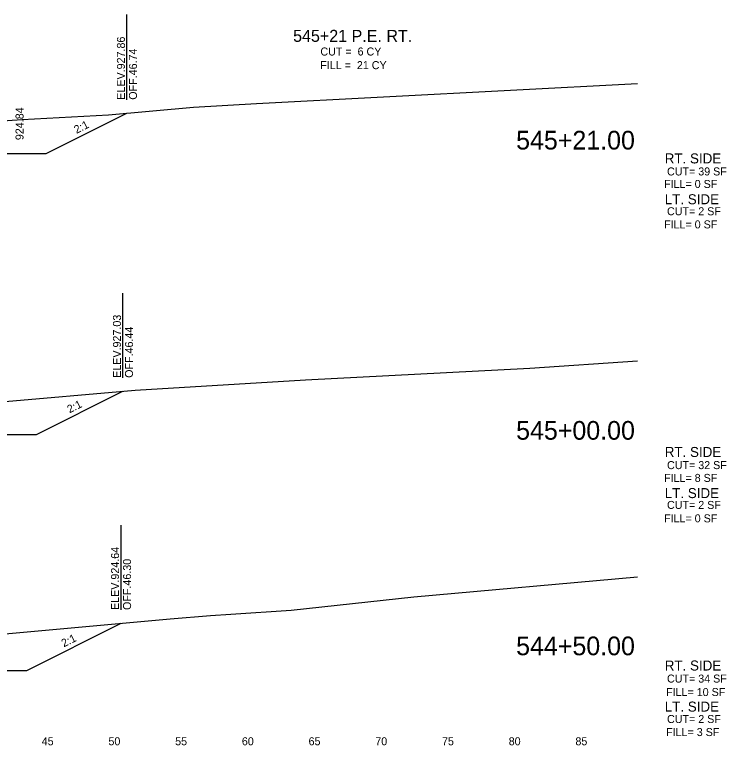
# Model space of a CAD drawing. Extents: x -4 to 359, y 0 to 1436.
# Drawn here: x 290.8 to 344.2, y 450.5 to 505.2 of the extents above; entities that cross this region are included whole.
import ezdxf

# ---------------------------------------------------------------- set-up
doc = ezdxf.new("R2010")
doc.units = 0
for name, color, linetype in [('XS-Existing surface-ground', 7, 'Continuous'), ('XS-Proposed surface-ground', 7, 'Continuous'), ('XS-Text-ditch slope', 7, 'Continuous'), ('XS-Text-earthwork labels', 7, 'Continuous'), ('XS-Text-offset label', 7, 'Continuous'), ('XS-Text-profile report', 7, 'Continuous'), ('XS-Text-tie elevation', 7, 'Continuous'), ('XS-Text-tie offset', 7, 'Continuous')]:
    doc.layers.add(name, color=color, linetype=linetype)

msp = doc.modelspace()

# ---------------------------------------------------------------- linework, layer by layer
at = {"layer": 'XS-Existing surface-ground'}
for p, q in [((308.953, 498.564), (337.5, 500.066)), ((297.854, 497.73), (304.239, 498.286)), ((304.239, 498.286), (308.953, 498.564)), ((291.377, 497.368), (297.854, 497.73)), ((280.208, 496.572), (291.377, 497.368)), ((329.426, 478.752), (337.5, 479.285)), ((312.616, 477.856), (329.426, 478.752)), ((299.847, 477.095), (312.616, 477.856)), ((282.312, 475.558), (299.847, 477.095)), ((320.735, 461.619), (337.5, 463.094)), ((311.557, 460.612), (320.735, 461.619)), ((307.022, 460.302), (311.557, 460.612)), ((283.572, 458.255), (302.472, 459.954)), ((302.472, 459.954), (305.51, 460.207)), ((305.51, 460.207), (307.022, 460.302))]:
    msp.add_line(p, q, dxfattribs=at)
at = {"layer": 'XS-Proposed surface-ground'}
for points in [[(283.188, 496.805), (289.188, 494.825), (293.188, 494.825), (299.239, 497.851)], [(282.451, 475.75), (288.451, 473.77), (292.451, 473.77), (298.943, 477.016)], [(281.74, 458.075), (287.74, 456.095), (291.74, 456.095), (298.797, 459.623)]]:
    msp.add_lwpolyline(points, dxfattribs=at)
at = {"layer": 'XS-Text-tie offset'}
for p, q in [((299.239, 498.851), (299.239, 505.229)), ((298.943, 478.016), (298.943, 484.366)), ((298.797, 460.623), (298.797, 466.973))]:
    msp.add_line(p, q, dxfattribs=at)

# ---------------------------------------------------------------- texts
at = {"layer": 'XS-Text-ditch slope'}
for p in [(295.453, 496.293), (294.937, 475.348), (294.508, 457.815)]:
    msp.add_text('2:1', height=0.6, rotation=26.5651, dxfattribs=at).set_placement(p)
at = {"layer": 'XS-Text-earthwork labels'}
for s, height, p in [('545+21 P.E. RT.', 0.9, (311.692, 503.187)), ('CUT =  6 CY           ', 0.6, (313.739, 502.164)), ('FILL =  21 CY           ', 0.6, (313.729, 501.143)), ('RT. SIDE', 0.75, (339.547, 494.081)), (' CUT= 39 SF           ', 0.6, (339.495, 493.179)), ('FILL= 0 SF           ', 0.6, (339.495, 492.242)), ('LT. SIDE', 0.75, (339.547, 491.021)), (' CUT= 2 SF           ', 0.6, (339.495, 490.195)), ('FILL= 0 SF           ', 0.6, (339.495, 489.212)), ('RT. SIDE', 0.75, (339.547, 472.086)), (' CUT= 32 SF           ', 0.6, (339.495, 471.177)), ('FILL= 8 SF           ', 0.6, (339.495, 470.218)), ('LT. SIDE', 0.75, (339.547, 469.005)), (' CUT= 2 SF           ', 0.6, (339.495, 468.193)), ('FILL= 0 SF           ', 0.6, (339.495, 467.188)), ('RT. SIDE', 0.75, (339.547, 456.086)), (' CUT= 34 SF           ', 0.6, (339.495, 455.183)), ('FILL= 10 SF           ', 0.6, (339.648, 454.175)), ('LT. SIDE', 0.75, (339.547, 453.01)), (' CUT= 2 SF           ', 0.6, (339.495, 452.154)), ('FILL= 3 SF           ', 0.6, (339.648, 451.176))]:
    msp.add_text(s, height=height, dxfattribs=at).set_placement(p)
at = {"layer": 'XS-Text-offset label'}
for s, height, p in [('           545+21.00           ', 1.4, (322.687, 495.122)), ('           545+00.00           ', 1.4, (322.687, 473.38)), ('           544+50.00           ', 1.4, (322.687, 457.231)), ('           45           ', 0.6, (290.4, 450.486)), ('           50           ', 0.6, (295.4, 450.486)), ('           55           ', 0.6, (300.4, 450.486)), ('           60           ', 0.6, (305.4, 450.486)), ('           65           ', 0.6, (310.4, 450.486)), ('           70           ', 0.6, (315.4, 450.486)), ('           75           ', 0.6, (320.4, 450.486)), ('           80           ', 0.6, (325.4, 450.486)), ('           85           ', 0.6, (330.4, 450.486))]:
    msp.add_text(s, height=height, dxfattribs=at).set_placement(p)
at = {"layer": 'XS-Text-profile report'}
for s, p in [('Dtch_Bkslp_1_T', (299.228, 497.85)), ('Dtch_Bkslp_1_B', (293.177, 494.824)), ('Dtch_Bkslp_1_T', (298.932, 477.015)), ('Dtch_Bkslp_1_B', (292.44, 473.769)), ('Dtch_Bkslp_1_T', (298.785, 459.623)), ('Dtch_Bkslp_1_B', (291.729, 456.094))]:
    msp.add_text(s, height=0.00167, dxfattribs=at).set_placement(p)
at = {"layer": 'XS-Text-tie elevation'}
for s, p in [('ELEV.927.86', (299.089, 498.851)), ('OFF.46.74', (299.989, 498.851)), ('924.84', (291.488, 495.825)), ('ELEV.927.03', (298.793, 478.016)), ('OFF.46.44', (299.693, 478.016)), ('ELEV.924.64', (298.647, 460.623)), ('OFF.46.30', (299.547, 460.623))]:
    msp.add_text(s, height=0.6, rotation=90, dxfattribs=at).set_placement(p)

doc.saveas('drawing.dxf')
